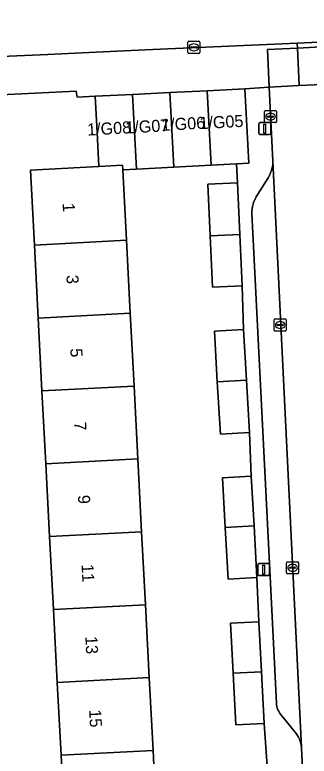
# Model space of a CAD drawing. Extents: x 161084 to 161928, y 385354 to 386522.
# Drawn here: x 161567.8 to 161592.2, y 385691.8 to 385753.3 of the extents above; entities that cross this region are included whole.
import ezdxf

# ---------------------------------------------------------------- set-up
doc = ezdxf.new("R2010")
doc.units = 0
for name, color, linetype in [('IMGEO_Erf', 7, 'Continuous'), ('IMGEO_Kolk', 7, 'Continuous'), ('IMGEO_Lichtmast', 7, 'Continuous'), ('IMGEO_Pand', 7, 'Continuous'), ('IMGEO_Pand_nummerreeks', 7, 'Continuous'), ('IMGEO_Parkeervlak_open', 7, 'Continuous'), ('IMGEO_Rijbaan_lokaal_gesloten', 7, 'Continuous'), ('IMGEO_Rijbaan_lokaal_open', 7, 'Continuous'), ('IMGEO_Voetpad_open', 7, 'Continuous')]:
    doc.layers.add(name, color=color, linetype=linetype)

msp = doc.modelspace()

# ---------------------------------------------------------------- linework, layer by layer
at = {"layer": 'IMGEO_Erf'}
for points in [[(161571.918, 385685.682), (161571.592, 385691.896), (161571.276, 385697.937), (161570.959, 385703.979), (161570.642, 385710.021), (161570.326, 385716.062), (161570.009, 385722.104), (161569.693, 385728.145), (161569.376, 385734.187), (161569.05, 385740.404), (161574.711, 385740.701), (161574.58, 385743.534), (161574.434, 385746.53), (161572.923, 385746.451), (161572.848, 385746.941), (161560.356, 385746.351)], [(161587.223, 385718.669), (161584.805, 385718.527), (161584.549, 385722.868), (161584.303, 385727.052), (161586.721, 385727.194), (161586.613, 385730.811), (161584.154, 385730.698), (161583.958, 385734.953), (161583.761, 385739.229), (161586.22, 385739.343), (161586.144, 385740.926), (161584.044, 385740.816), (161580.94, 385740.654), (161577.835, 385740.491), (161576.702, 385740.432), (161577.008, 385734.588), (161577.325, 385728.546), (161577.641, 385722.505), (161577.958, 385716.463), (161578.274, 385710.422), (161578.591, 385704.38), (161578.908, 385698.338), (161579.224, 385692.297), (161579.288, 385691.076)], [(161588.686, 385690.985), (161588.442, 385694.537), (161586.081, 385694.414), (161585.857, 385698.703), (161585.64, 385702.842), (161588.001, 385702.965), (161587.828, 385706.631), (161585.448, 385706.5), (161585.212, 385710.787), (161584.985, 385714.905), (161587.366, 385715.036), (161587.223, 385718.669)]]:
    msp.add_lwpolyline(points, dxfattribs=at)
at = {"layer": 'IMGEO_Kolk'}
for p, q in [((161582.103, 385750.162), (161582.103, 385751.014)), ((161582.178, 385751.088), (161583.03, 385751.088)), ((161582.362, 385750.582), (161582.362, 385750.594)), ((161582.8, 385750.545), (161582.402, 385750.545)), ((161582.405, 385750.631), (161582.803, 385750.631)), ((161582.591, 385750.868), (161582.616, 385750.868)), ((161582.846, 385750.594), (161582.846, 385750.582)), ((161583.104, 385751.014), (161583.104, 385750.162)), ((161583.03, 385750.088), (161582.178, 385750.088)), ((161582.614, 385750.308), (161582.589, 385750.308)), ((161588.462, 385744.417), (161588.462, 385745.269)), ((161588.537, 385745.343), (161589.389, 385745.343)), ((161588.95, 385745.123), (161588.975, 385745.123)), ((161589.463, 385745.269), (161589.463, 385744.417)), ((161589.389, 385744.343), (161588.537, 385744.343)), ((161588.721, 385744.837), (161588.721, 385744.849)), ((161589.159, 385744.8), (161588.761, 385744.8)), ((161588.764, 385744.886), (161589.162, 385744.886)), ((161588.973, 385744.563), (161588.948, 385744.563)), ((161589.205, 385744.849), (161589.205, 385744.837)), ((161589.265, 385727.139), (161589.265, 385727.991)), ((161589.34, 385728.065), (161590.192, 385728.065)), ((161589.753, 385727.845), (161589.778, 385727.845)), ((161590.266, 385727.991), (161590.266, 385727.139)), ((161589.524, 385727.559), (161589.524, 385727.571)), ((161589.962, 385727.522), (161589.564, 385727.522)), ((161589.567, 385727.608), (161589.965, 385727.608)), ((161589.776, 385727.285), (161589.751, 385727.285)), ((161590.008, 385727.571), (161590.008, 385727.559)), ((161590.192, 385727.065), (161589.34, 385727.065)), ((161590.29, 385707.012), (161590.29, 385707.864)), ((161590.365, 385707.938), (161591.217, 385707.938)), ((161590.592, 385707.481), (161590.99, 385707.481)), ((161590.778, 385707.718), (161590.803, 385707.718)), ((161591.291, 385707.864), (161591.291, 385707.012)), ((161591.217, 385706.938), (161590.365, 385706.938)), ((161590.549, 385707.432), (161590.549, 385707.444)), ((161590.987, 385707.395), (161590.589, 385707.395)), ((161590.801, 385707.158), (161590.776, 385707.158)), ((161591.033, 385707.444), (161591.033, 385707.432))]:
    msp.add_line(p, q, dxfattribs=at)
for points in [[(161582.103, 385750.162), (161582.103, 385751.014)], [(161582.178, 385751.088), (161583.03, 385751.088)], [(161583.104, 385751.014), (161583.104, 385750.162)], [(161583.03, 385750.088), (161582.178, 385750.088)], [(161588.462, 385744.417), (161588.462, 385745.269)], [(161588.537, 385745.343), (161589.389, 385745.343)], [(161589.463, 385745.269), (161589.463, 385744.417)], [(161589.389, 385744.343), (161588.537, 385744.343)], [(161589.265, 385727.139), (161589.265, 385727.991)], [(161589.34, 385728.065), (161590.192, 385728.065)], [(161590.266, 385727.991), (161590.266, 385727.139)], [(161590.192, 385727.065), (161589.34, 385727.065)], [(161590.29, 385707.012), (161590.29, 385707.864)], [(161590.365, 385707.938), (161591.217, 385707.938)], [(161591.291, 385707.864), (161591.291, 385707.012)], [(161591.217, 385706.938), (161590.365, 385706.938)]]:
    msp.add_lwpolyline(points, dxfattribs=at)
for centre, radius, start, end in [((161582.18, 385751.012), 0.0765, 91.55205, 178.44795), ((161582.18, 385751.012), 0.0765, 91.55205, 178.44795), ((161582.402, 385750.591), 0.0403, 85.87752, 175.75265), ((161582.399, 385750.581), 0.0366, 178.93798, 274.71019), ((161582.803, 385750.588), 0.043, 264.86636, 352.45326), ((161582.807, 385750.593), 0.0386, 1.73085, 96.63898), ((161583.028, 385751.012), 0.0765, 1.55205, 88.44795), ((161583.028, 385751.012), 0.0765, 1.55205, 88.44795), ((161582.18, 385750.164), 0.0765, 181.55205, 268.44795), ((161582.18, 385750.164), 0.0765, 181.55205, 268.44795), ((161583.028, 385750.164), 0.0765, 271.55205, 358.44795), ((161583.028, 385750.164), 0.0765, 271.55205, 358.44795), ((161588.539, 385745.267), 0.0765, 91.55205, 178.44795), ((161588.539, 385745.267), 0.0765, 91.55205, 178.44795), ((161589.387, 385745.267), 0.0765, 1.55205, 88.44795), ((161589.387, 385745.267), 0.0765, 1.55205, 88.44795), ((161588.539, 385744.419), 0.0765, 181.55205, 268.44795), ((161588.539, 385744.419), 0.0765, 181.55205, 268.44795), ((161588.761, 385744.846), 0.0403, 85.87752, 175.75265), ((161588.758, 385744.836), 0.0366, 178.93798, 274.71019), ((161589.162, 385744.843), 0.043, 264.86636, 352.45326), ((161589.166, 385744.848), 0.0386, 1.73085, 96.63898), ((161589.387, 385744.419), 0.0765, 271.55205, 358.44795), ((161589.387, 385744.419), 0.0765, 271.55205, 358.44795), ((161589.342, 385727.989), 0.0765, 91.55205, 178.44795), ((161589.342, 385727.989), 0.0765, 91.55205, 178.44795), ((161590.19, 385727.989), 0.0765, 1.55205, 88.44795), ((161590.19, 385727.989), 0.0765, 1.55205, 88.44795), ((161589.342, 385727.141), 0.0765, 181.55205, 268.44795), ((161589.342, 385727.141), 0.0765, 181.55205, 268.44795), ((161589.564, 385727.568), 0.0403, 85.87752, 175.75265), ((161589.561, 385727.558), 0.0366, 178.93798, 274.71019), ((161589.965, 385727.565), 0.043, 264.86636, 352.45326), ((161589.969, 385727.57), 0.0386, 1.73085, 96.63898), ((161590.19, 385727.141), 0.0765, 271.55205, 358.44795), ((161590.19, 385727.141), 0.0765, 271.55205, 358.44795), ((161590.367, 385707.862), 0.0765, 91.55205, 178.44795), ((161590.367, 385707.862), 0.0765, 91.55205, 178.44795), ((161590.589, 385707.441), 0.0403, 85.87752, 175.75265), ((161590.994, 385707.443), 0.0386, 1.73085, 96.63898), ((161591.215, 385707.862), 0.0765, 1.55205, 88.44795), ((161591.215, 385707.862), 0.0765, 1.55205, 88.44795), ((161590.367, 385707.014), 0.0765, 181.55205, 268.44795), ((161590.367, 385707.014), 0.0765, 181.55205, 268.44795), ((161590.586, 385707.431), 0.0366, 178.93798, 274.71019), ((161590.99, 385707.438), 0.043, 264.86636, 352.45326), ((161591.215, 385707.014), 0.0765, 271.55205, 358.44795), ((161591.215, 385707.014), 0.0765, 271.55205, 358.44795)]:
    msp.add_arc(centre, radius, start, end, dxfattribs=at)
for centre, major_axis, ratio, start_param, end_param in [((161582.59, 385750.588), (-0.387, 0.002), 0.722429, 4.712389, 7.853982), ((161582.615, 385750.588), (-0.39, 0.002), 0.717154, 1.570796, 4.712389), ((161588.949, 385744.843), (-0.387, 0.002), 0.722429, 4.712389, 7.853982), ((161588.974, 385744.843), (-0.39, 0.002), 0.717154, 1.570796, 4.712389), ((161589.752, 385727.565), (-0.387, 0.002), 0.722429, 4.712389, 7.853982), ((161589.777, 385727.565), (-0.39, 0.002), 0.717154, 1.570796, 4.712389), ((161590.777, 385707.438), (-0.387, 0.002), 0.722429, 4.712389, 7.853982), ((161590.802, 385707.438), (-0.39, 0.002), 0.717154, 1.570796, 4.712389)]:
    msp.add_ellipse(centre, major_axis=major_axis, ratio=ratio, start_param=start_param, end_param=end_param, dxfattribs=at)
at = {"layer": 'IMGEO_Lichtmast'}
for p, q in [((161588.088, 385744.347), (161588.878, 385744.347)), ((161588.878, 385744.347), (161588.088, 385744.347)), ((161587.988, 385743.447), (161587.988, 385744.247)), ((161587.988, 385744.247), (161587.988, 385743.447)), ((161588.978, 385744.247), (161588.978, 385743.447)), ((161588.978, 385743.447), (161588.978, 385744.247)), ((161588.878, 385743.347), (161588.088, 385743.347)), ((161588.088, 385743.347), (161588.878, 385743.347)), ((161587.899, 385706.891), (161587.899, 385707.691)), ((161587.899, 385707.691), (161587.899, 385706.891)), ((161587.999, 385707.791), (161588.789, 385707.791)), ((161588.789, 385707.791), (161587.999, 385707.791)), ((161588.889, 385707.691), (161588.889, 385706.891)), ((161588.889, 385706.891), (161588.889, 385707.691)), ((161588.789, 385706.791), (161587.999, 385706.791)), ((161587.999, 385706.791), (161588.789, 385706.791))]:
    msp.add_line(p, q, dxfattribs=at)
for points in [[(161588.408, 385744.222), (161588.558, 385744.222), (161588.558, 385743.472), (161588.408, 385743.472), (161588.408, 385744.222)], [(161588.319, 385707.666), (161588.469, 385707.666), (161588.469, 385706.916), (161588.319, 385706.916), (161588.319, 385707.666)]]:
    msp.add_lwpolyline(points, dxfattribs=at)
for centre, start, end in [((161588.088, 385744.247), 90, 180), ((161588.088, 385744.247), 90, 180), ((161588.878, 385744.247), 0, 90), ((161588.878, 385744.247), 360, 90), ((161588.088, 385743.447), 180, 270), ((161588.088, 385743.447), 180, 270), ((161588.878, 385743.447), 270, 0), ((161588.878, 385743.447), 270, 0), ((161587.999, 385707.691), 90, 180), ((161587.999, 385707.691), 90, 180), ((161588.789, 385707.691), 0, 90), ((161588.789, 385707.691), 360, 90), ((161587.999, 385706.891), 180, 270), ((161587.999, 385706.891), 180, 270), ((161588.789, 385706.891), 270, 0), ((161588.789, 385706.891), 270, 0)]:
    msp.add_arc(centre, 0.1, start, end, dxfattribs=at)
at = {"layer": 'IMGEO_Pand'}
for points in [[(161580.616, 385746.832), (161577.511, 385746.68), (161577.835, 385740.491), (161580.94, 385740.654)], [(161583.721, 385746.983), (161580.616, 385746.832), (161580.94, 385740.654), (161584.044, 385740.816)], [(161586.82, 385747.134), (161583.721, 385746.983), (161584.044, 385740.816), (161586.144, 385740.926), (161587.158, 385740.979)], [(161577.511, 385746.68), (161574.434, 385746.53), (161574.58, 385743.534), (161574.711, 385740.701), (161576.682, 385740.804), (161576.702, 385740.432), (161577.835, 385740.491)], [(161574.711, 385740.701), (161569.05, 385740.404), (161569.376, 385734.187), (161577.008, 385734.588), (161576.702, 385740.432), (161576.682, 385740.804)], [(161586.22, 385739.343), (161583.761, 385739.229), (161583.958, 385734.953), (161586.416, 385735.082)], [(161577.325, 385728.546), (161577.008, 385734.588), (161569.376, 385734.187), (161569.693, 385728.145)], [(161586.416, 385735.082), (161583.958, 385734.953), (161584.154, 385730.698), (161586.613, 385730.811)], [(161569.693, 385728.145), (161570.009, 385722.104), (161577.641, 385722.505), (161577.325, 385728.546)], [(161586.721, 385727.194), (161584.303, 385727.052), (161584.549, 385722.868), (161586.968, 385722.995)], [(161586.968, 385722.995), (161584.549, 385722.868), (161584.805, 385718.527), (161587.223, 385718.669)], [(161570.009, 385722.104), (161570.326, 385716.062), (161577.958, 385716.463), (161577.641, 385722.505)], [(161578.274, 385710.422), (161577.958, 385716.463), (161570.326, 385716.062), (161570.642, 385710.021)], [(161587.366, 385715.036), (161584.985, 385714.905), (161585.212, 385710.787), (161587.593, 385710.912)], [(161587.593, 385710.912), (161585.212, 385710.787), (161585.448, 385706.5), (161587.828, 385706.631)], [(161570.642, 385710.021), (161570.959, 385703.979), (161578.591, 385704.38), (161578.274, 385710.422)], [(161570.959, 385703.979), (161571.276, 385697.937), (161578.908, 385698.338), (161578.591, 385704.38)], [(161588.001, 385702.965), (161585.64, 385702.842), (161585.857, 385698.703), (161588.218, 385698.827)], [(161579.224, 385692.297), (161578.908, 385698.338), (161571.276, 385697.937), (161571.592, 385691.896)], [(161588.218, 385698.827), (161585.857, 385698.703), (161586.081, 385694.414), (161588.442, 385694.537)], [(161571.592, 385691.896), (161571.918, 385685.682), (161579.55, 385686.082), (161579.288, 385691.076), (161579.224, 385692.297)]]:
    msp.add_lwpolyline(points, close=True, dxfattribs=at)
at = {"layer": 'IMGEO_Parkeervlak_open'}
msp.add_lwpolyline([(161591.522, 385692.541), (161589.157, 385741.137), (161589.156, 385741.08), (161589.141, 385740.848), (161589.105, 385740.618), (161589.048, 385740.392), (161588.971, 385740.173), (161588.875, 385739.961), (161588.761, 385739.758), (161587.782, 385738.194), (161587.676, 385738.007), (161587.588, 385737.812), (161587.517, 385737.609), (161587.465, 385737.401), (161587.432, 385737.189), (161587.417, 385736.975), (161587.419, 385736.817), (161587.513, 385734.64), (161588.938, 385706.681), (161589.449, 385696.226), (161589.463, 385696.083), (161589.489, 385695.942), (161589.527, 385695.804), (161589.578, 385695.671), (161589.641, 385695.542), (161589.715, 385695.419), (161589.798, 385695.305), (161591.087, 385693.692), (161591.191, 385693.55), (161591.283, 385693.396), (161591.361, 385693.235), (161591.424, 385693.068), (161591.473, 385692.895), (161591.505, 385692.719)], close=True, dxfattribs=at)
at = {"layer": 'IMGEO_Rijbaan_lokaal_gesloten'}
msp.add_lwpolyline([(161566.659, 385749.814), (161570.507, 385750), (161572.774, 385750.11), (161578.574, 385750.39), (161591.171, 385750.942), (161597.915, 385751.237), (161602.563, 385751.397), (161609.353, 385751.12), (161619.016, 385750.54), (161623.394, 385750.725), (161622.453, 385768.395)], dxfattribs=at)
at = {"layer": 'IMGEO_Rijbaan_lokaal_open'}
msp.add_lwpolyline([(161596.869, 385687.458), (161596.596, 385692.828), (161594.088, 385742.233), (161593.819, 385747.534), (161591.339, 385747.41), (161588.858, 385747.286), (161589.157, 385741.137), (161591.522, 385692.541), (161591.791, 385687.042)], dxfattribs=at)
at = {"layer": 'IMGEO_Voetpad_open'}
for points in [[(161619.878, 385750.407), (161619.016, 385750.54), (161609.353, 385751.12), (161602.563, 385751.397), (161597.915, 385751.237), (161591.171, 385750.942), (161591.191, 385750.529), (161593.672, 385750.646), (161593.819, 385747.534), (161595.81, 385747.634), (161598.868, 385747.794), (161601.971, 385747.956), (161605.072, 385748.118), (161608.211, 385748.282), (161609.94, 385747.969), (161617.502, 385747.563), (161626.359, 385748.031)], [(161560.356, 385746.351), (161572.848, 385746.941), (161572.923, 385746.451), (161574.434, 385746.53), (161577.511, 385746.68), (161580.616, 385746.832), (161583.721, 385746.983), (161586.82, 385747.134), (161588.858, 385747.286), (161588.711, 385750.412), (161591.191, 385750.529), (161591.171, 385750.942), (161578.574, 385750.39), (161572.774, 385750.11), (161570.507, 385750), (161566.659, 385749.814)], [(161587.513, 385734.64), (161587.419, 385736.817), (161587.417, 385736.975), (161587.432, 385737.189), (161587.465, 385737.401), (161587.517, 385737.609), (161587.588, 385737.812), (161587.676, 385738.007), (161587.782, 385738.194), (161588.761, 385739.758), (161588.875, 385739.961), (161588.971, 385740.173), (161589.048, 385740.392), (161589.105, 385740.618), (161589.141, 385740.848), (161589.156, 385741.08), (161589.157, 385741.137), (161588.858, 385747.286), (161586.82, 385747.134), (161587.158, 385740.979), (161586.144, 385740.926), (161586.22, 385739.343), (161586.416, 385735.082), (161586.613, 385730.811), (161586.721, 385727.194), (161586.968, 385722.995), (161587.223, 385718.669), (161587.366, 385715.036), (161587.593, 385710.912), (161587.828, 385706.631), (161588.001, 385702.965), (161588.218, 385698.827), (161588.442, 385694.537), (161588.686, 385690.985)], [(161591.791, 385687.042), (161591.522, 385692.541), (161591.505, 385692.719), (161591.473, 385692.895), (161591.424, 385693.068), (161591.361, 385693.235), (161591.283, 385693.396), (161591.191, 385693.55), (161591.087, 385693.692), (161589.798, 385695.305), (161589.715, 385695.419), (161589.641, 385695.542), (161589.578, 385695.671), (161589.527, 385695.804), (161589.489, 385695.942), (161589.463, 385696.083), (161589.449, 385696.226), (161588.938, 385706.681), (161587.513, 385734.64)]]:
    msp.add_lwpolyline(points, dxfattribs=at)
for points in [[(161591.191, 385750.529), (161588.711, 385750.412), (161588.858, 385747.286), (161591.339, 385747.41)], [(161593.672, 385750.646), (161591.191, 385750.529), (161591.339, 385747.41), (161593.819, 385747.534)]]:
    msp.add_lwpolyline(points, close=True, dxfattribs=at)

# ---------------------------------------------------------------- texts
at = {"layer": 'IMGEO_Pand_nummerreeks'}
for s, rotation, p in [('1/G05', 3.19137, (161583.098, 385743.797)), ('1/G08', 3.19137, (161573.786, 385743.265)), ('1/G07', 3.19137, (161576.952, 385743.435)), ('1/G06', 3.19137, (161579.929, 385743.648)), ('1', 273.00015, (161571.717, 385737.657)), ('3', 273.00015, (161572.03, 385731.69)), ('5', 273.00015, (161572.349, 385725.61)), ('7', 273.00015, (161572.667, 385719.53)), ('9', 273.00015, (161572.986, 385713.45)), ('11', 273.00015, (161573.287, 385707.716)), ('13', 273.00015, (161573.599, 385701.748)), ('15', 273.00015, (161573.918, 385695.668))]:
    msp.add_text(s, height=1, rotation=rotation, dxfattribs=at).set_placement(p)

doc.saveas('drawing.dxf')
